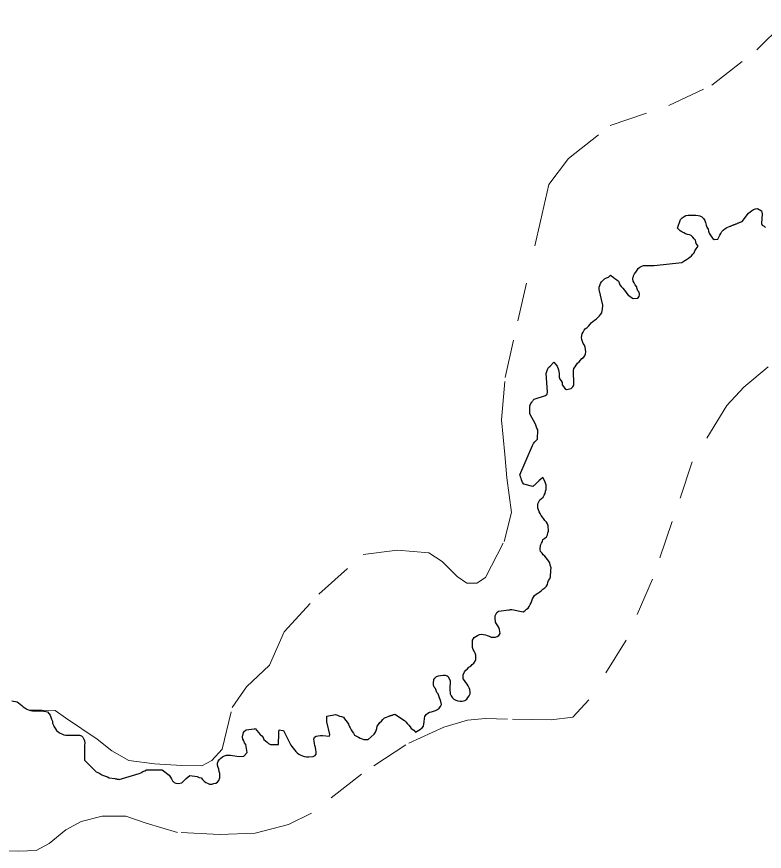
# Model space of a CAD drawing. Extents: x 785.9 to 812.4, y 7674.9 to 7703.1.
# Drawn here: x 791.889 to 793.832, y 7697.884 to 7700.053 of the extents above; entities that cross this region are included whole.
import ezdxf

# ---------------------------------------------------------------- set-up
doc = ezdxf.new("R2010")
doc.units = 0
doc.header["$LTSCALE"] = 0.04
doc.linetypes.add('SHORT_DASHED', pattern=[2.7, 1.5, -1.2])
doc.layers.add('21', color=7, linetype='SHORT_DASHED', lineweight=13)
doc.layers.add('7', color=7, linetype='Continuous', lineweight=25)

msp = doc.modelspace()

# ---------------------------------------------------------------- linework, layer by layer
at = {"layer": '21'}
for points in [[(791.9205, 7698.2516), (791.9887, 7698.2502), (792.016, 7698.2311), (792.0981, 7698.1758), (792.1362, 7698.1454), (792.1802, 7698.12), (792.2467, 7698.1112), (792.3181, 7698.1073), (792.37, 7698.1063), (792.3964, 7698.12), (792.4228, 7698.1494), (792.4492, 7698.258), (792.4863, 7698.3118), (792.546, 7698.3675), (792.5841, 7698.4546), (792.6741, 7698.5524), (792.7895, 7698.6551), (792.8784, 7698.6669), (792.9596, 7698.66), (792.9948, 7698.6375), (793.0339, 7698.5984), (793.0584, 7698.5808), (793.0848, 7698.5808), (793.1073, 7698.5954), (793.1552, 7698.6894), (793.1748, 7698.7647), (793.1621, 7698.8547), (793.1572, 7698.9153), (793.1483, 7699.0053), (793.1581, 7699.1149), (793.1914, 7699.2626), (793.2501, 7699.5218), (793.2716, 7699.6167), (793.3224, 7699.6842), (793.431, 7699.7703), (793.5835, 7699.8221), (793.695, 7699.8749), (793.8124, 7699.9669), (793.8985, 7700.0529)], [(793.842, 7699.1431), (793.7784, 7699.0903), (793.7344, 7699.0424), (793.6444, 7698.8966), (793.5925, 7698.7411), (793.5407, 7698.5914), (793.4723, 7698.4329), (793.3754, 7698.2774), (793.3344, 7698.2324), (793.2776, 7698.2255), (793.1642, 7698.2275), (793.1074, 7698.2294), (793.0605, 7698.2246), (792.9989, 7698.2069), (792.9001, 7698.161), (792.7847, 7698.0847), (792.6546, 7697.9829), (792.595, 7697.9536), (792.5089, 7697.9311), (792.416, 7697.9281), (792.3065, 7697.933), (792.2253, 7697.9575), (792.1725, 7697.9751), (792.1109, 7697.9751), (792.0561, 7697.9614), (792.017, 7697.9399), (791.973, 7697.9047), (791.9398, 7697.8861), (791.8948, 7697.8841), (791.7344, 7697.8871)]]:
    msp.add_lwpolyline(points, dxfattribs=at)
at = {"layer": '7'}
for points in [[(793.7683, 7699.5186), (793.7698, 7699.5192), (793.7713, 7699.5198), (793.7728, 7699.5204), (793.7743, 7699.521), (793.7905, 7699.5423), (793.7946, 7699.5456), (793.7986, 7699.5488), (793.8035, 7699.5521), (793.8083, 7699.5537), (793.814, 7699.5545), (793.8245, 7699.548), (793.8261, 7699.5407), (793.8245, 7699.5156), (793.8261, 7699.5108), (793.831, 7699.5084), (793.835, 7699.5051)], [(793.4992, 7699.3514), (793.496, 7699.3562), (793.4936, 7699.3611), (793.4911, 7699.3659), (793.4903, 7699.3716), (793.492, 7699.3797), (793.4944, 7699.3846), (793.4976, 7699.3894), (793.5009, 7699.3943), (793.5041, 7699.3983), (793.5081, 7699.4024), (793.513, 7699.4048), (793.5178, 7699.4064), (793.5211, 7699.4064), (793.5227, 7699.4064), (793.5243, 7699.4064), (793.5259, 7699.4064), (793.5276, 7699.4064), (793.5292, 7699.4064), (793.5308, 7699.4064), (793.5324, 7699.4064), (793.534, 7699.4064), (793.5357, 7699.4064), (793.5373, 7699.4064), (793.5389, 7699.4064), (793.5405, 7699.4064), (793.5421, 7699.4064), (793.5437, 7699.4064), (793.5454, 7699.4064), (793.6174, 7699.4145), (793.6247, 7699.4194), (793.6295, 7699.4218), (793.6344, 7699.425), (793.6384, 7699.4283), (793.6425, 7699.4315), (793.6457, 7699.4355), (793.6497, 7699.4396), (793.6514, 7699.4444), (793.6546, 7699.4493), (793.6594, 7699.4566), (793.6546, 7699.4639), (793.653, 7699.4719), (793.6497, 7699.476), (793.6457, 7699.48), (793.6416, 7699.4841), (793.6368, 7699.4857), (793.6319, 7699.4873), (793.6271, 7699.4889), (793.6222, 7699.4914), (793.6174, 7699.4938), (793.6125, 7699.4962), (793.606, 7699.5035), (793.6141, 7699.5262), (793.6182, 7699.5302), (793.623, 7699.5334), (793.6279, 7699.5359), (793.6336, 7699.5375), (793.6441, 7699.5375), (793.6538, 7699.5375), (793.6594, 7699.5367), (793.6643, 7699.5351), (793.6692, 7699.5326), (793.6732, 7699.5286), (793.6773, 7699.5229), (793.6789, 7699.5181), (793.6805, 7699.5108), (793.6821, 7699.5059), (793.6853, 7699.5011), (793.6862, 7699.4954), (793.6886, 7699.4906), (793.691, 7699.4857), (793.6942, 7699.4808), (793.6975, 7699.4768), (793.7015, 7699.4736), (793.7112, 7699.4752), (793.7137, 7699.48), (793.7161, 7699.4849), (793.7185, 7699.4897), (793.7209, 7699.4946), (793.725, 7699.4986), (793.729, 7699.5019), (793.7339, 7699.5051), (793.7387, 7699.5067), (793.7428, 7699.5084), (793.7443, 7699.509), (793.7458, 7699.5096), (793.7473, 7699.5102), (793.7488, 7699.5108), (793.7503, 7699.5114), (793.7518, 7699.512), (793.7533, 7699.5126), (793.7548, 7699.5132), (793.7563, 7699.5138), (793.7578, 7699.5144), (793.7593, 7699.515), (793.7608, 7699.5156), (793.7623, 7699.5162), (793.7638, 7699.5168), (793.7653, 7699.5174), (793.7668, 7699.518), (793.7683, 7699.5186)], [(793.2678, 7699.0779), (793.2646, 7699.1256), (793.2662, 7699.1305), (793.2678, 7699.1362), (793.2711, 7699.141), (793.2751, 7699.1451), (793.2848, 7699.1548), (793.2937, 7699.1451), (793.297, 7699.1353), (793.2986, 7699.1256), (793.2986, 7699.1159), (793.3002, 7699.1111), (793.3034, 7699.107), (793.3059, 7699.1022), (793.3067, 7699.0965), (793.3099, 7699.0916), (793.3131, 7699.0868), (793.318, 7699.0844), (793.3301, 7699.0868), (793.3342, 7699.0908), (793.3366, 7699.0957), (793.3366, 7699.1014), (793.3366, 7699.107), (793.3366, 7699.1127), (793.3358, 7699.1184), (793.3358, 7699.1273), (793.3358, 7699.1329), (793.3366, 7699.1386), (793.3398, 7699.1434), (793.3431, 7699.1475), (793.3463, 7699.1523), (793.3504, 7699.1564), (793.3536, 7699.1604), (793.3576, 7699.1645), (793.3617, 7699.1677), (793.3649, 7699.1718), (793.3673, 7699.1766), (793.3682, 7699.1823), (793.3665, 7699.1944), (793.3641, 7699.1993), (793.3609, 7699.2041), (793.3593, 7699.209), (793.3576, 7699.2138), (793.3568, 7699.2195), (793.3584, 7699.2284), (793.3609, 7699.2332), (793.3633, 7699.2381), (793.3665, 7699.2421), (793.3714, 7699.2454), (793.3754, 7699.2494), (793.3787, 7699.2535), (793.3819, 7699.2575), (793.386, 7699.2608), (793.39, 7699.264), (793.3949, 7699.2672), (793.3989, 7699.2713), (793.403, 7699.2753), (793.4062, 7699.2794), (793.4094, 7699.2834), (793.4102, 7699.2891), (793.4105, 7699.2907), (793.4107, 7699.2923), (793.4109, 7699.2939), (793.4111, 7699.2955), (793.4114, 7699.2971), (793.4116, 7699.2987), (793.4118, 7699.3003), (793.4121, 7699.3019), (793.4123, 7699.3035), (793.4021, 7699.3441), (793.4021, 7699.3498), (793.4038, 7699.3546), (793.4062, 7699.3595), (793.4086, 7699.3643), (793.4127, 7699.3684), (793.4167, 7699.3716), (793.4216, 7699.374), (793.4264, 7699.3757), (793.4321, 7699.3813), (793.4386, 7699.3757), (793.4434, 7699.3724), (793.4483, 7699.3692), (793.4523, 7699.3659), (793.4547, 7699.3611), (793.4564, 7699.3562), (793.4596, 7699.3514), (793.4636, 7699.3473), (793.4677, 7699.3433), (793.4709, 7699.3384), (793.4742, 7699.3336), (793.4782, 7699.3295), (793.4822, 7699.3263), (793.4863, 7699.3231), (793.4911, 7699.3206), (793.5033, 7699.3214), (793.5065, 7699.3255), (793.5073, 7699.3312), (793.5065, 7699.3368), (793.5033, 7699.3409), (793.5009, 7699.3457), (793.4992, 7699.3514)], [(793.2743, 7698.5924), (793.2759, 7698.5973), (793.2759, 7698.6029), (793.2767, 7698.6086), (793.2767, 7698.6143), (793.2775, 7698.6207), (793.2751, 7698.628), (793.2743, 7698.6337), (793.2711, 7698.6385), (793.2678, 7698.6426), (793.2646, 7698.6466), (793.2614, 7698.6507), (793.2573, 7698.6547), (793.2541, 7698.6588), (793.25, 7698.6628), (793.2492, 7698.6685), (793.25, 7698.6798), (793.2525, 7698.6846), (793.2549, 7698.6895), (793.2565, 7698.6944), (793.2614, 7698.6976), (793.2654, 7698.7016), (793.2678, 7698.7065), (793.2694, 7698.7114), (793.2711, 7698.7162), (793.2703, 7698.73), (793.2686, 7698.7348), (793.2654, 7698.7397), (793.2614, 7698.7437), (793.2581, 7698.7486), (793.2549, 7698.7526), (793.2516, 7698.7567), (793.2492, 7698.7615), (793.2468, 7698.7664), (793.2452, 7698.7712), (793.2435, 7698.7761), (793.2435, 7698.7817), (793.2435, 7698.7874), (793.246, 7698.7923), (793.2484, 7698.7971), (793.2525, 7698.8012), (793.2573, 7698.8044), (793.2597, 7698.8093), (793.2622, 7698.8141), (793.263, 7698.8198), (793.2646, 7698.8246), (793.2646, 7698.8303), (793.2646, 7698.836), (793.263, 7698.8408), (793.2614, 7698.8457), (793.2557, 7698.8554), (793.246, 7698.8465), (793.2448, 7698.8454), (793.2436, 7698.8443), (793.2424, 7698.8432), (793.2412, 7698.8421), (793.24, 7698.841), (793.2388, 7698.8399), (793.2376, 7698.8388), (793.2364, 7698.8377), (793.2352, 7698.8366), (793.234, 7698.8355), (793.2329, 7698.8344), (793.2317, 7698.8334), (793.2305, 7698.8323), (793.2063, 7698.8384), (793.2031, 7698.8424), (793.2015, 7698.8473), (793.201, 7698.8488), (793.2005, 7698.8504), (793.1999, 7698.8519), (793.1994, 7698.8534), (793.1989, 7698.855), (793.1984, 7698.8565), (793.1979, 7698.858), (793.1974, 7698.8596), (793.1969, 7698.8611), (793.1964, 7698.8626), (793.229, 7698.9387), (793.2322, 7698.9436), (793.2355, 7698.9484), (793.2419, 7698.9549), (793.2435, 7698.9792), (793.2403, 7698.984), (793.2387, 7698.9889), (793.2371, 7698.9937), (793.2225, 7699.0213), (793.2225, 7699.0302), (793.2225, 7699.0358), (793.2225, 7699.0415), (793.2249, 7699.048), (793.2274, 7699.0512), (793.2283, 7699.0525), (793.2293, 7699.0538), (793.2303, 7699.0551), (793.2313, 7699.0564), (793.2322, 7699.0577), (793.2332, 7699.059), (793.263, 7699.0682), (793.267, 7699.0722), (793.2678, 7699.0779)], [(793.0154, 7698.327), (793.0146, 7698.3052), (793.0154, 7698.293), (793.0178, 7698.2882), (793.021, 7698.2833), (793.0251, 7698.2793), (793.0299, 7698.2768), (793.0356, 7698.2752), (793.0413, 7698.2744), (793.0469, 7698.2744), (793.0534, 7698.276), (793.0583, 7698.2793), (793.0615, 7698.2841), (793.0647, 7698.2882), (793.0672, 7698.293), (793.0672, 7698.2987), (793.0663, 7698.3044), (793.0647, 7698.3092), (793.0623, 7698.3141), (793.0591, 7698.3181), (793.0558, 7698.323), (793.0526, 7698.3278), (793.0494, 7698.3319), (793.0494, 7698.3424), (793.0526, 7698.3505), (793.0558, 7698.3545), (793.0599, 7698.3586), (793.0639, 7698.3626), (793.0688, 7698.365), (793.0728, 7698.3691), (793.0769, 7698.3731), (793.0801, 7698.378), (793.0817, 7698.3828), (793.0817, 7698.3934), (793.0801, 7698.399), (793.0777, 7698.4039), (793.0752, 7698.4087), (793.0736, 7698.4136), (793.0736, 7698.4168), (793.0736, 7698.4184), (793.0736, 7698.4201), (793.0736, 7698.4217), (793.0736, 7698.4233), (793.0736, 7698.4249), (793.0736, 7698.4265), (793.0736, 7698.4282), (793.0736, 7698.4298), (793.0736, 7698.4314), (793.0736, 7698.433), (793.0777, 7698.4395), (793.0817, 7698.4427), (793.0866, 7698.4451), (793.0914, 7698.4476), (793.0971, 7698.4484), (793.1068, 7698.4468), (793.1117, 7698.4451), (793.1165, 7698.4435), (793.1214, 7698.4403), (793.127, 7698.4403), (793.1327, 7698.4403), (793.1376, 7698.4419), (793.1416, 7698.4451), (793.1448, 7698.45), (793.1432, 7698.4605), (793.1416, 7698.4654), (793.1392, 7698.4702), (793.1359, 7698.4751), (793.1327, 7698.4799), (793.1319, 7698.4905), (793.1319, 7698.4961), (793.1367, 7698.505), (793.1408, 7698.5083), (793.1675, 7698.5115), (793.1675, 7698.5115), (793.1691, 7698.5117), (793.1707, 7698.5119), (793.1723, 7698.5121), (793.1739, 7698.5123), (793.1755, 7698.5125), (793.2047, 7698.5066), (793.2096, 7698.5091), (793.2136, 7698.5131), (793.2177, 7698.5163), (793.2209, 7698.5204), (793.2233, 7698.5252), (793.2257, 7698.5301), (793.2274, 7698.535), (793.229, 7698.5398), (793.2314, 7698.5447), (793.2346, 7698.5487), (793.2387, 7698.552), (793.2435, 7698.5552), (793.2484, 7698.5584), (793.2525, 7698.5617), (793.2565, 7698.5657), (793.2614, 7698.5689), (793.2654, 7698.573), (793.2678, 7698.5778), (793.2694, 7698.5827), (793.2711, 7698.5876), (793.2743, 7698.5924)], [(792.6836, 7698.1854), (792.7014, 7698.183), (792.703, 7698.1878), (792.695, 7698.2202), (792.695, 7698.2259), (792.695, 7698.2307), (792.695, 7698.2323), (792.695, 7698.234), (792.695, 7698.2356), (792.7176, 7698.2396), (792.7225, 7698.238), (792.7273, 7698.2356), (792.733, 7698.2348), (792.7378, 7698.2323), (792.7411, 7698.2283), (792.7443, 7698.2242), (792.7475, 7698.2194), (792.7508, 7698.2145), (792.7532, 7698.2097), (792.7556, 7698.2048), (792.7581, 7698.2), (792.7605, 7698.1951), (792.7637, 7698.1911), (792.767, 7698.1862), (792.7718, 7698.183), (792.7767, 7698.1806), (792.7815, 7698.1781), (792.7864, 7698.1765), (792.7912, 7698.1749), (792.7969, 7698.1749), (792.8026, 7698.1749), (792.8179, 7698.1886), (792.8212, 7698.1935), (792.8228, 7698.1984), (792.8244, 7698.2032), (792.826, 7698.2089), (792.8293, 7698.2137), (792.8325, 7698.2186), (792.8366, 7698.2226), (792.8406, 7698.2267), (792.8446, 7698.2307), (792.8495, 7698.2331), (792.8544, 7698.2348), (792.8559, 7698.2353), (792.8574, 7698.2358), (792.859, 7698.2363), (792.8605, 7698.2368), (792.862, 7698.2373), (792.8636, 7698.2378), (792.8651, 7698.2383), (792.8666, 7698.2389), (792.8682, 7698.2394), (792.8697, 7698.2399), (792.8712, 7698.2404), (792.8964, 7698.2242), (792.9005, 7698.2202), (792.9037, 7698.2162), (792.9078, 7698.2121), (792.911, 7698.2073), (792.9142, 7698.2032), (792.9207, 7698.1992), (792.9256, 7698.1935), (792.9336, 7698.1992), (792.9385, 7698.2016), (792.9425, 7698.2048), (792.9458, 7698.2089), (792.9466, 7698.2145), (792.9474, 7698.2202), (792.949, 7698.2291), (792.9498, 7698.2348), (792.9531, 7698.2396), (792.9571, 7698.2429), (792.962, 7698.2453), (792.9668, 7698.2469), (792.9717, 7698.2485), (792.9773, 7698.2501), (792.9822, 7698.2526), (792.9871, 7698.2558), (792.9903, 7698.2607), (792.9927, 7698.2655), (792.9911, 7698.2736), (792.9895, 7698.2785), (792.9879, 7698.2833), (792.9862, 7698.2882), (792.9838, 7698.293), (792.9806, 7698.2971), (792.979, 7698.3019), (792.9773, 7698.3068), (792.9741, 7698.3108), (792.9717, 7698.3157), (792.9717, 7698.3213), (792.9725, 7698.3302), (792.9757, 7698.3343), (792.9798, 7698.3383), (792.9846, 7698.34), (792.9903, 7698.3408), (792.9968, 7698.3416), (793.0024, 7698.3416), (793.0073, 7698.34), (793.0105, 7698.3383), (793.0154, 7698.327)], [(791.8761, 7698.2752), (791.8899, 7698.2728), (791.8939, 7698.2696), (791.8979, 7698.2663), (791.902, 7698.2631), (791.906, 7698.2598), (791.9101, 7698.2566), (791.9149, 7698.2534), (791.9198, 7698.2518), (791.9246, 7698.2501), (791.9303, 7698.2493)], [(791.9303, 7698.2493), (791.936, 7698.2493), (791.9416, 7698.2493), (791.9473, 7698.2493), (791.953, 7698.2493), (791.9643, 7698.2477), (791.9691, 7698.2461), (791.9724, 7698.242), (791.9756, 7698.238), (791.978, 7698.2331), (791.9797, 7698.2275), (791.9821, 7698.2226), (791.9821, 7698.217), (791.9845, 7698.2121), (791.9861, 7698.2073), (791.9894, 7698.2024), (791.9926, 7698.1984), (791.9967, 7698.1943), (792.0015, 7698.1911), (792.0064, 7698.1895), (792.0112, 7698.187), (792.0169, 7698.1862), (792.0226, 7698.1862), (792.029, 7698.1862), (792.0355, 7698.1862), (792.0468, 7698.1862), (792.0525, 7698.1862), (792.0573, 7698.1846), (792.0606, 7698.1806), (792.063, 7698.1757), (792.0654, 7698.1708), (792.0662, 7698.1652), (792.0654, 7698.1595), (792.0654, 7698.1547), (792.0654, 7698.153), (792.0654, 7698.1514), (792.0654, 7698.1498), (792.0654, 7698.1482), (792.0654, 7698.1466), (792.0654, 7698.145), (792.0654, 7698.1433), (792.0654, 7698.1417), (792.0654, 7698.1401), (792.0654, 7698.1385), (792.0654, 7698.1369), (792.0654, 7698.1352), (792.0654, 7698.1336), (792.0654, 7698.132), (792.0654, 7698.1304), (792.0654, 7698.1288), (792.0654, 7698.1272), (792.0654, 7698.1255), (792.0654, 7698.1239), (792.0654, 7698.1223), (792.0654, 7698.1207), (792.0954, 7698.0907), (792.1002, 7698.0891), (792.1051, 7698.0859), (792.1099, 7698.0826), (792.1148, 7698.081), (792.1196, 7698.0794), (792.1245, 7698.0778), (792.1294, 7698.0754), (792.1439, 7698.0729), (792.1455, 7698.0727), (792.1471, 7698.0724), (792.1487, 7698.0721), (792.1503, 7698.0719), (792.1519, 7698.0716), (792.1535, 7698.0713), (792.1551, 7698.0711), (792.207, 7698.0859), (792.2119, 7698.0883), (792.2167, 7698.0915), (792.2216, 7698.0932), (792.2265, 7698.0956), (792.2321, 7698.0956), (792.2329, 7698.0956), (792.2345, 7698.0956), (792.2362, 7698.0956), (792.2378, 7698.0956), (792.2394, 7698.0956), (792.241, 7698.0956), (792.2426, 7698.0956), (792.2443, 7698.0956), (792.2459, 7698.0956), (792.2475, 7698.0956), (792.2491, 7698.0956), (792.2507, 7698.0956), (792.2523, 7698.0956), (792.254, 7698.0956), (792.2556, 7698.0956), (792.2572, 7698.0956), (792.2588, 7698.0956), (792.2604, 7698.0956), (792.2621, 7698.0956), (792.2637, 7698.0956), (792.2653, 7698.0956), (792.2669, 7698.0956), (792.2855, 7698.0818), (792.2888, 7698.077)], [(792.2888, 7698.077), (792.2912, 7698.0721), (792.2936, 7698.0673), (792.2977, 7698.0632), (792.3025, 7698.0608), (792.3082, 7698.06), (792.3179, 7698.0624), (792.3219, 7698.0657), (792.326, 7698.0697), (792.3292, 7698.0737), (792.3389, 7698.081), (792.3583, 7698.0786), (792.3632, 7698.0762), (792.3681, 7698.0746), (792.3721, 7698.0705), (792.3761, 7698.0665), (792.3802, 7698.0632), (792.385, 7698.0608), (792.3899, 7698.0584), (792.3956, 7698.0584), (792.4012, 7698.06), (792.4061, 7698.0616), (792.4109, 7698.064), (792.4142, 7698.0681), (792.4166, 7698.0754), (792.4166, 7698.081), (792.4166, 7698.0867), (792.415, 7698.0915), (792.4142, 7698.0972), (792.4126, 7698.1021), (792.4109, 7698.1077), (792.4109, 7698.1134), (792.4126, 7698.1182), (792.4158, 7698.1223), (792.419, 7698.1263), (792.4239, 7698.1296), (792.4287, 7698.132), (792.4344, 7698.1336), (792.4441, 7698.1336), (792.4498, 7698.1328), (792.4554, 7698.132), (792.4611, 7698.1312), (792.4668, 7698.1304), (792.4789, 7698.1312), (792.4878, 7698.1409), (792.4846, 7698.1619), (792.4813, 7698.166), (792.4789, 7698.1708), (792.4765, 7698.1757), (792.4757, 7698.1814), (792.4781, 7698.1927), (792.4813, 7698.1967), (792.4854, 7698.2), (792.5056, 7698.2024), (792.5056, 7698.2024), (792.5072, 7698.2026), (792.5088, 7698.2028), (792.5218, 7698.1878), (792.5258, 7698.1846), (792.5291, 7698.1797), (792.5315, 7698.1749), (792.5355, 7698.1708), (792.5396, 7698.1676), (792.5436, 7698.1644), (792.5485, 7698.1619), (792.5517, 7698.1619), (792.5534, 7698.1619), (792.555, 7698.1619), (792.5566, 7698.1619), (792.5582, 7698.1619), (792.5598, 7698.1619), (792.5614, 7698.1619), (792.5631, 7698.1619), (792.5647, 7698.1619), (792.5663, 7698.1619), (792.5679, 7698.1619), (792.5695, 7698.1619), (792.5703, 7698.1903), (792.5703, 7698.1903), (792.5704, 7698.1919), (792.5704, 7698.1935), (792.5705, 7698.1951), (792.5705, 7698.1967), (792.5706, 7698.1984), (792.5706, 7698.2), (792.5809, 7698.1984), (792.5809, 7698.1984), (792.5825, 7698.1981), (792.5962, 7698.17), (792.6011, 7698.1603), (792.6043, 7698.1563), (792.6076, 7698.1522), (792.6108, 7698.1482), (792.614, 7698.1433), (792.6181, 7698.1401), (792.6221, 7698.1361), (792.627, 7698.1336), (792.6318, 7698.132), (792.6367, 7698.1304), (792.6424, 7698.1296), (792.648, 7698.1296)], [(792.648, 7698.1296), (792.6593, 7698.1304), (792.6642, 7698.1328), (792.6674, 7698.1369), (792.6674, 7698.1425), (792.6666, 7698.1482), (792.6658, 7698.1539), (792.6634, 7698.1587), (792.6626, 7698.1644), (792.6618, 7698.17), (792.661, 7698.1757), (792.6626, 7698.1806), (792.6674, 7698.183), (792.6723, 7698.1846), (792.678, 7698.1854), (792.6836, 7698.1854)]]:
    msp.add_lwpolyline(points, dxfattribs=at)

doc.saveas('drawing.dxf')
